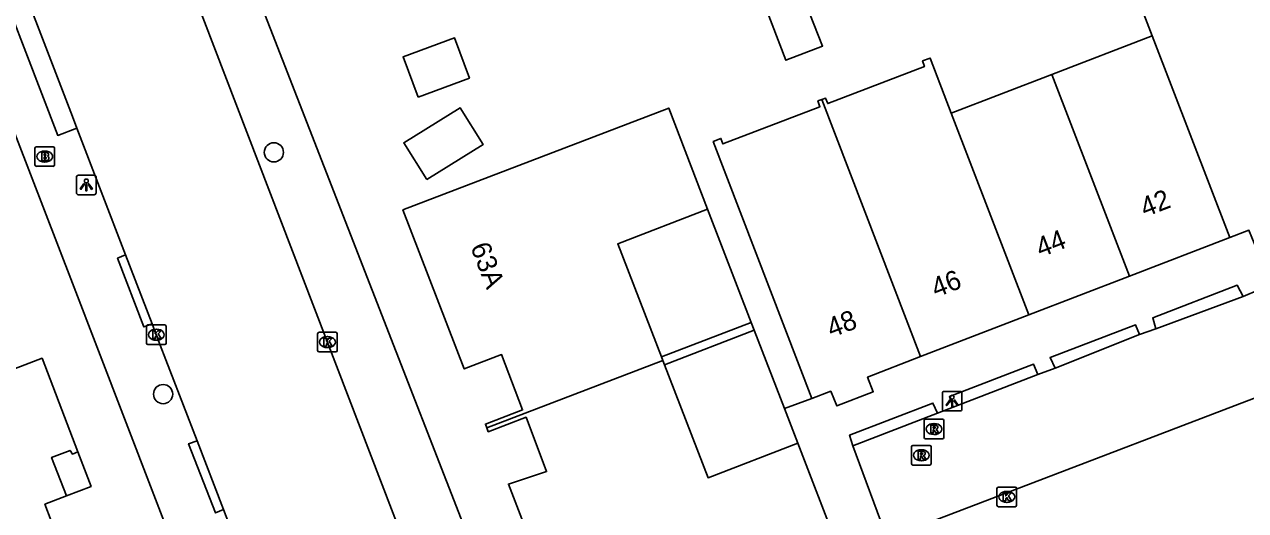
# Model space of a CAD drawing. Extents: x 159265 to 160143, y 383413 to 384319.
# Drawn here: x 159497.6 to 159559.7, y 383675.2 to 383699.9 of the extents above; entities that cross this region are included whole.
import ezdxf

# ---------------------------------------------------------------- set-up
doc = ezdxf.new("R2010")
doc.units = 0
for name, color, linetype in [('IMGEO_Boom', 7, 'Continuous'), ('IMGEO_Brandkraan', 7, 'Continuous'), ('IMGEO_Hek', 7, 'Continuous'), ('IMGEO_Kolk', 7, 'Continuous'), ('IMGEO_Lichtpunt', 7, 'Continuous'), ('IMGEO_Muur', 7, 'Continuous'), ('IMGEO_Pand', 7, 'Continuous'), ('IMGEO_Pand_nummerreeks', 7, 'Continuous'), ('IMGEO_Pand_overbouw', 7, 'Continuous'), ('IMGEO_Parkeervlak_open', 7, 'Continuous'), ('IMGEO_Rijbaan_lokaal_gesloten', 7, 'Continuous'), ('IMGEO_Rioolput', 7, 'Continuous'), ('IMGEO_Voetpad_open', 7, 'Continuous')]:
    doc.layers.add(name, color=color, linetype=linetype)

msp = doc.modelspace()

# ---------------------------------------------------------------- linework, layer by layer
at = {"layer": 'IMGEO_Boom'}
for centre in [(159510.257, 383693.404), (159504.618, 383681.096)]:
    msp.add_circle(centre, 0.489, dxfattribs=at)
at = {"layer": 'IMGEO_Brandkraan'}
for p, q in [((159498.091, 383692.766), (159498.091, 383693.618)), ((159498.166, 383693.692), (159499.018, 383693.692)), ((159498.579, 383693.472), (159498.604, 383693.472)), ((159499.092, 383693.618), (159499.092, 383692.766)), ((159499.018, 383692.692), (159498.166, 383692.692)), ((159498.602, 383692.912), (159498.577, 383692.912))]:
    msp.add_line(p, q, dxfattribs=at)
for points in [[(159498.091, 383692.766), (159498.091, 383693.618)], [(159498.166, 383693.692), (159499.018, 383693.692)], [(159498.439, 383693.392), (159498.439, 383692.992), (159498.652, 383692.992)], [(159498.67, 383693.392), (159498.439, 383693.392)], [(159498.618, 383693.311), (159498.564, 383693.311), (159498.564, 383693.235)], [(159498.564, 383693.235), (159498.617, 383693.235)], [(159499.092, 383693.618), (159499.092, 383692.766)], [(159499.018, 383692.692), (159498.166, 383692.692)], [(159498.626, 383693.159), (159498.564, 383693.159), (159498.564, 383693.078)], [(159498.564, 383693.078), (159498.626, 383693.078)]]:
    msp.add_lwpolyline(points, dxfattribs=at)
for centre, radius, start, end in [((159498.168, 383693.616), 0.0765, 91.55205, 178.44795), ((159498.168, 383693.616), 0.0765, 91.55205, 178.44795), ((159498.619, 383693.273), 0.0379, 267.82845, 90.93552), ((159498.674, 383693.247), 0.145, 59.4692, 91.53667), ((159498.699, 383693.294), 0.0922, 285.51372, 58.15012), ((159498.704, 383693.102), 0.105, 301.31148, 78.98903), ((159499.016, 383693.616), 0.0765, 1.55205, 88.44795), ((159499.016, 383693.616), 0.0765, 1.55205, 88.44795), ((159498.168, 383692.768), 0.0765, 181.55205, 268.44795), ((159498.168, 383692.768), 0.0765, 181.55205, 268.44795), ((159498.627, 383693.118), 0.0404, 269.87594, 90.50774), ((159498.658, 383693.243), 0.251, 268.66757, 293.53466), ((159499.016, 383692.768), 0.0765, 271.55205, 358.44795), ((159499.016, 383692.768), 0.0765, 271.55205, 358.44795)]:
    msp.add_arc(centre, radius, start, end, dxfattribs=at)
for centre, major_axis, ratio, start_param, end_param in [((159498.578, 383693.192), (-0.387, 0.002), 0.722429, 4.712389, 7.853982), ((159498.603, 383693.192), (-0.39, 0.002), 0.717154, 1.570796, 4.712389)]:
    msp.add_ellipse(centre, major_axis=major_axis, ratio=ratio, start_param=start_param, end_param=end_param, dxfattribs=at)
at = {"layer": 'IMGEO_Hek'}
for points in [[(159534.554, 383684.744), (159532.339, 383690.503)], [(159536.257, 383680.357), (159534.704, 383684.356)]]:
    msp.add_lwpolyline(points, dxfattribs=at)
at = {"layer": 'IMGEO_Kolk'}
for p, q in [((159503.773, 383683.692), (159503.773, 383684.544)), ((159503.848, 383684.618), (159504.7, 383684.618)), ((159504.774, 383684.544), (159504.774, 383683.692)), ((159504.261, 383684.398), (159504.286, 383684.398)), ((159512.485, 383683.317), (159512.485, 383684.169)), ((159512.56, 383684.243), (159513.412, 383684.243)), ((159512.973, 383684.023), (159512.998, 383684.023)), ((159513.486, 383684.169), (159513.486, 383683.317)), ((159504.7, 383683.618), (159503.848, 383683.618)), ((159504.284, 383683.838), (159504.259, 383683.838)), ((159513.412, 383683.243), (159512.56, 383683.243)), ((159512.996, 383683.463), (159512.971, 383683.463)), ((159547.07, 383675.437), (159547.07, 383676.289)), ((159547.145, 383676.363), (159547.997, 383676.363)), ((159547.558, 383676.143), (159547.583, 383676.143)), ((159548.071, 383676.289), (159548.071, 383675.437)), ((159547.997, 383675.363), (159547.145, 383675.363)), ((159547.581, 383675.583), (159547.556, 383675.583))]:
    msp.add_line(p, q, dxfattribs=at)
for points in [[(159503.773, 383683.692), (159503.773, 383684.544)], [(159503.848, 383684.618), (159504.7, 383684.618)], [(159504.774, 383684.544), (159504.774, 383683.692)], [(159504.094, 383684.318), (159504.217, 383684.318), (159504.217, 383684.167), (159504.347, 383684.318), (159504.511, 383684.318), (159504.365, 383684.167), (159504.518, 383683.918), (159504.366, 383683.918), (159504.281, 383684.082), (159504.217, 383684.015), (159504.217, 383683.918), (159504.094, 383683.918), (159504.094, 383684.318)], [(159512.485, 383683.317), (159512.485, 383684.169)], [(159512.56, 383684.243), (159513.412, 383684.243)], [(159512.806, 383683.943), (159512.929, 383683.943), (159512.929, 383683.792), (159513.059, 383683.943), (159513.223, 383683.943), (159513.077, 383683.792), (159513.23, 383683.543), (159513.078, 383683.543), (159512.993, 383683.707), (159512.929, 383683.64), (159512.929, 383683.543), (159512.806, 383683.543), (159512.806, 383683.943)], [(159513.486, 383684.169), (159513.486, 383683.317)], [(159504.7, 383683.618), (159503.848, 383683.618)], [(159513.412, 383683.243), (159512.56, 383683.243)], [(159547.07, 383675.437), (159547.07, 383676.289)], [(159547.145, 383676.363), (159547.997, 383676.363)], [(159547.391, 383676.063), (159547.514, 383676.063), (159547.514, 383675.912), (159547.644, 383676.063), (159547.808, 383676.063), (159547.662, 383675.912), (159547.815, 383675.663), (159547.663, 383675.663), (159547.578, 383675.827), (159547.514, 383675.76), (159547.514, 383675.663), (159547.391, 383675.663), (159547.391, 383676.063)], [(159548.071, 383676.289), (159548.071, 383675.437)], [(159547.997, 383675.363), (159547.145, 383675.363)]]:
    msp.add_lwpolyline(points, dxfattribs=at)
for centre, start, end in [((159503.85, 383684.542), 91.55205, 178.44795), ((159503.85, 383684.542), 91.55205, 178.44795), ((159504.698, 383684.542), 1.55205, 88.44795), ((159504.698, 383684.542), 1.55205, 88.44795), ((159512.562, 383684.167), 91.55205, 178.44795), ((159512.562, 383684.167), 91.55205, 178.44795), ((159513.41, 383684.167), 1.55205, 88.44795), ((159513.41, 383684.167), 1.55205, 88.44795), ((159503.85, 383683.694), 181.55205, 268.44795), ((159503.85, 383683.694), 181.55205, 268.44795), ((159504.698, 383683.694), 271.55205, 358.44795), ((159504.698, 383683.694), 271.55205, 358.44795), ((159512.562, 383683.319), 181.55205, 268.44795), ((159512.562, 383683.319), 181.55205, 268.44795), ((159513.41, 383683.319), 271.55205, 358.44795), ((159513.41, 383683.319), 271.55205, 358.44795), ((159547.147, 383676.287), 91.55205, 178.44795), ((159547.147, 383676.287), 91.55205, 178.44795), ((159547.995, 383676.287), 1.55205, 88.44795), ((159547.995, 383676.287), 1.55205, 88.44795), ((159547.147, 383675.439), 181.55205, 268.44795), ((159547.147, 383675.439), 181.55205, 268.44795), ((159547.995, 383675.439), 271.55205, 358.44795), ((159547.995, 383675.439), 271.55205, 358.44795)]:
    msp.add_arc(centre, 0.0765, start, end, dxfattribs=at)
for centre, major_axis, ratio, start_param, end_param in [((159504.26, 383684.118), (-0.387, 0.002), 0.722429, 4.712389, 7.853982), ((159504.285, 383684.118), (-0.39, 0.002), 0.717154, 1.570796, 4.712389), ((159512.972, 383683.743), (-0.387, 0.002), 0.722429, 4.712389, 7.853982), ((159512.997, 383683.743), (-0.39, 0.002), 0.717154, 1.570796, 4.712389), ((159547.557, 383675.863), (-0.387, 0.002), 0.722429, 4.712389, 7.853982), ((159547.582, 383675.863), (-0.39, 0.002), 0.717154, 1.570796, 4.712389)]:
    msp.add_ellipse(centre, major_axis=major_axis, ratio=ratio, start_param=start_param, end_param=end_param, dxfattribs=at)
at = {"layer": 'IMGEO_Lichtpunt'}
for p, q in [((159500.208, 383692.146), (159500.208, 383691.339)), ((159500.208, 383692.146), (159500.208, 383691.339)), ((159501.11, 383692.241), (159500.302, 383692.241)), ((159501.11, 383692.241), (159500.302, 383692.241)), ((159501.204, 383691.339), (159501.204, 383692.146)), ((159501.204, 383691.339), (159501.204, 383692.146)), ((159500.302, 383691.245), (159501.11, 383691.245)), ((159500.302, 383691.245), (159501.11, 383691.245)), ((159544.289, 383681.139), (159544.289, 383680.332)), ((159544.289, 383681.139), (159544.289, 383680.332)), ((159545.191, 383681.234), (159544.383, 383681.234)), ((159545.191, 383681.234), (159544.383, 383681.234)), ((159545.285, 383680.332), (159545.285, 383681.139)), ((159545.285, 383680.332), (159545.285, 383681.139)), ((159544.383, 383680.238), (159545.191, 383680.238)), ((159544.383, 383680.238), (159545.191, 383680.238))]:
    msp.add_line(p, q, dxfattribs=at)
for points in [[(159500.582, 383691.81), (159500.621, 383691.782), (159500.433, 383691.52), (159500.395, 383691.547), (159500.582, 383691.81)], [(159500.684, 383691.762), (159500.731, 383691.762), (159500.731, 383691.44), (159500.684, 383691.44), (159500.684, 383691.762)], [(159500.794, 383691.782), (159500.832, 383691.809), (159501.019, 383691.547), (159500.98, 383691.519), (159500.794, 383691.782)], [(159544.663, 383680.803), (159544.702, 383680.775), (159544.514, 383680.513), (159544.476, 383680.54), (159544.663, 383680.803)], [(159544.765, 383680.755), (159544.812, 383680.755), (159544.812, 383680.433), (159544.765, 383680.433), (159544.765, 383680.755)], [(159544.875, 383680.775), (159544.913, 383680.802), (159545.1, 383680.54), (159545.061, 383680.512), (159544.875, 383680.775)]]:
    msp.add_lwpolyline(points, dxfattribs=at)
for centre in [(159500.707, 383691.944), (159544.788, 383680.937)]:
    msp.add_circle(centre, 0.0994, dxfattribs=at)
for centre, start, end in [((159500.302, 383692.146), 90, 180), ((159500.302, 383692.146), 90, 180), ((159501.11, 383692.146), 0, 90), ((159501.11, 383692.146), 0, 90), ((159500.302, 383691.339), 180, 270), ((159500.302, 383691.339), 180, 270), ((159501.11, 383691.339), 270, 0), ((159501.11, 383691.339), 270, 360), ((159544.383, 383681.139), 90, 180), ((159544.383, 383681.139), 90, 180), ((159545.191, 383681.139), 0, 90), ((159545.191, 383681.139), 0, 90), ((159544.383, 383680.332), 180, 270), ((159544.383, 383680.332), 180, 270), ((159545.191, 383680.332), 270, 0), ((159545.191, 383680.332), 270, 360)]:
    msp.add_arc(centre, 0.0946, start, end, dxfattribs=at)
at = {"layer": 'IMGEO_Muur'}
for points in [[(159509.321, 383701.658), (159512.811, 383692.674)], [(159529.988, 383682.988), (159534.554, 383684.744)], [(159534.554, 383684.744), (159534.704, 383684.356)], [(159534.704, 383684.356), (159530.14, 383682.593)], [(159536.257, 383680.357), (159537.652, 383680.871)], [(159536.923, 383678.599), (159536.257, 383680.357)]]:
    msp.add_lwpolyline(points, dxfattribs=at)
at = {"layer": 'IMGEO_Pand'}
for points in [[(159554.976, 383699.328), (159553.907, 383702.134), (159554.303, 383702.289), (159554.419, 383702.012), (159559.356, 383703.878)], [(159537.092, 383701.619), (159538.192, 383698.811), (159536.314, 383698.097), (159535.233, 383700.936)], [(159517.597, 383696.214), (159516.838, 383698.259), (159519.456, 383699.231), (159520.215, 383697.186), (159517.597, 383696.214)], [(159549.861, 383697.367), (159554.976, 383699.328)], [(159558.922, 383689.06), (159554.976, 383699.328)], [(159538.148, 383696.089), (159538.345, 383696.16), (159538.458, 383695.887), (159543.379, 383697.774), (159543.278, 383698.055), (159543.668, 383698.202), (159544.745, 383695.407)], [(159544.745, 383695.407), (159549.861, 383697.367)], [(159549.861, 383697.367), (159553.809, 383687.093)], [(159518.042, 383692.016), (159516.871, 383693.893), (159519.733, 383695.678), (159520.904, 383693.801), (159518.042, 383692.016)], [(159537.652, 383680.871), (159532.624, 383693.954), (159533.017, 383694.112), (159533.114, 383693.832), (159538.057, 383695.728), (159537.952, 383696.019), (159538.148, 383696.089)], [(159543.177, 383683.003), (159538.148, 383696.089)], [(159521.099, 383679.374), (159521.027, 383679.573), (159522.92, 383680.29), (159521.85, 383683.108), (159519.945, 383682.378), (159516.825, 383690.471), (159530.358, 383695.654), (159532.339, 383690.503), (159527.766, 383688.744), (159529.988, 383682.988), (159530.059, 383682.802)], [(159548.696, 383685.126), (159544.745, 383695.407)], [(159564.264, 383691.107), (159561.771, 383690.159), (159562.06, 383689.402), (159560.198, 383688.69), (159559.898, 383689.436), (159558.922, 383689.06)], [(159553.809, 383687.093), (159558.922, 383689.06)], [(159553.809, 383687.093), (159548.696, 383685.126)], [(159548.696, 383685.126), (159543.177, 383683.003)], [(159499.634, 383672.767), (159499.565, 383672.949), (159498.598, 383675.488), (159499.696, 383675.913), (159498.941, 383677.872), (159499.882, 383678.23), (159500, 383678.042), (159500.277, 383678.153), (159500, 383678.876), (159498.452, 383682.919), (159496.097, 383682.017)], [(159521.099, 383679.374), (159530.059, 383682.802)], [(159530.059, 383682.802), (159530.14, 383682.593), (159532.362, 383676.837), (159536.923, 383678.599)], [(159543.177, 383683.003), (159540.478, 383681.965), (159540.768, 383681.218), (159538.916, 383680.497), (159538.609, 383681.237), (159537.652, 383680.871)], [(159525.37, 383668.259), (159522.201, 383676.514), (159524.138, 383677.149), (159523.095, 383679.913), (159521.171, 383679.176), (159521.099, 383679.374)], [(159536.923, 383678.599), (159538.916, 383673.44)]]:
    msp.add_lwpolyline(points, dxfattribs=at)
at = {"layer": 'IMGEO_Pand_overbouw'}
msp.add_lwpolyline([(159500.277, 383678.153), (159500, 383678.042), (159499.882, 383678.23), (159498.941, 383677.872), (159499.696, 383675.913), (159500.949, 383676.398)], close=True, dxfattribs=at)
at = {"layer": 'IMGEO_Parkeervlak_open'}
for points in [[(159559.607, 383686.07), (159555.153, 383684.41)], [(159554.327, 383684.135), (159550.031, 383682.408)], [(159549.142, 383682.088), (159544.838, 383680.429)], [(159544.037, 383680.119), (159539.729, 383678.468)]]:
    msp.add_lwpolyline(points, dxfattribs=at)
at = {"layer": 'IMGEO_Rijbaan_lokaal_gesloten'}
for points in [[(159500.962, 383715.104), (159518.009, 383670.645)], [(159496.217, 383705.045), (159500, 383695.226), (159500.226, 383694.637)], [(159502.703, 383688.187), (159500.226, 383694.637)], [(159504.052, 383684.679), (159502.703, 383688.187)], [(159506.344, 383678.724), (159504.271, 383684.118), (159504.052, 383684.679)], [(159507.694, 383675.212), (159506.344, 383678.724)], [(159509.846, 383669.564), (159507.694, 383675.212)]]:
    msp.add_lwpolyline(points, dxfattribs=at)
at = {"layer": 'IMGEO_Rioolput'}
for p, q in [((159543.361, 383678.891), (159543.361, 383679.743)), ((159543.436, 383679.817), (159544.288, 383679.817)), ((159543.849, 383679.597), (159543.874, 383679.597)), ((159544.362, 383679.743), (159544.362, 383678.891)), ((159543.872, 383679.037), (159543.847, 383679.037)), ((159542.717, 383677.556), (159542.717, 383678.408)), ((159542.792, 383678.482), (159543.644, 383678.482)), ((159543.205, 383678.262), (159543.23, 383678.262)), ((159544.288, 383678.817), (159543.436, 383678.817)), ((159543.718, 383678.408), (159543.718, 383677.556)), ((159543.228, 383677.702), (159543.203, 383677.702)), ((159543.644, 383677.482), (159542.792, 383677.482))]:
    msp.add_line(p, q, dxfattribs=at)
for points in [[(159543.361, 383678.891), (159543.361, 383679.743)], [(159543.436, 383679.817), (159544.288, 383679.817)], [(159543.95, 383679.515), (159543.698, 383679.517), (159543.698, 383679.117)], [(159544.362, 383679.743), (159544.362, 383678.891)], [(159543.698, 383679.117), (159543.822, 383679.117), (159543.822, 383679.279), (159543.833, 383679.279)], [(159543.876, 383679.436), (159543.822, 383679.436), (159543.822, 383679.355)], [(159543.822, 383679.355), (159543.874, 383679.355)], [(159543.88, 383679.25), (159543.951, 383679.117), (159544.091, 383679.117), (159544.026, 383679.243)], [(159542.717, 383677.556), (159542.717, 383678.408)], [(159542.792, 383678.482), (159543.644, 383678.482)], [(159544.288, 383678.817), (159543.436, 383678.817)], [(159543.718, 383678.408), (159543.718, 383677.556)], [(159543.306, 383678.18), (159543.054, 383678.182), (159543.054, 383677.782)], [(159543.054, 383677.782), (159543.178, 383677.782), (159543.178, 383677.944), (159543.189, 383677.944)], [(159543.232, 383678.101), (159543.178, 383678.101), (159543.178, 383678.02)], [(159543.178, 383678.02), (159543.23, 383678.02)], [(159543.236, 383677.915), (159543.307, 383677.782), (159543.447, 383677.782), (159543.382, 383677.908)], [(159543.644, 383677.482), (159542.792, 383677.482)]]:
    msp.add_lwpolyline(points, dxfattribs=at)
for centre, radius, start, end in [((159543.438, 383679.741), 0.0765, 91.55205, 178.44795), ((159543.438, 383679.741), 0.0765, 91.55205, 178.44795), ((159543.949, 383679.405), 0.109, 350.36119, 89.41601), ((159544.286, 383679.741), 0.0765, 1.55205, 88.44795), ((159544.286, 383679.741), 0.0765, 1.55205, 88.44795), ((159543.438, 383678.893), 0.0765, 181.55205, 268.44795), ((159543.438, 383678.893), 0.0765, 181.55205, 268.44795), ((159543.832, 383679.226), 0.0533, 26.02933, 88.69889), ((159543.858, 383679.544), 0.19, 274.7715, 282.96867), ((159543.882, 383679.34), 0.0964, 77.00612, 93.18647), ((159543.896, 383679.397), 0.0378, 276.66336, 79.67722), ((159543.947, 383679.405), 0.112, 277.58423, 350.98172), ((159543.931, 383679.19), 0.108, 29.51342, 73.79051), ((159544.286, 383678.893), 0.0765, 271.55205, 358.44795), ((159544.286, 383678.893), 0.0765, 271.55205, 358.44795), ((159542.794, 383678.406), 0.0765, 91.55205, 178.44795), ((159542.794, 383678.406), 0.0765, 91.55205, 178.44795), ((159543.642, 383678.406), 0.0765, 1.55205, 88.44795), ((159543.642, 383678.406), 0.0765, 1.55205, 88.44795), ((159543.188, 383677.891), 0.0533, 26.02933, 88.69889), ((159543.214, 383678.209), 0.19, 274.7715, 282.96867), ((159543.238, 383678.005), 0.0964, 77.00612, 93.18647), ((159543.252, 383678.062), 0.0378, 276.66336, 79.67722), ((159543.305, 383678.07), 0.109, 350.36119, 89.41601), ((159543.303, 383678.07), 0.112, 277.58423, 350.98172), ((159543.287, 383677.855), 0.108, 29.51342, 73.79051), ((159542.794, 383677.558), 0.0765, 181.55205, 268.44795), ((159542.794, 383677.558), 0.0765, 181.55205, 268.44795), ((159543.642, 383677.558), 0.0765, 271.55205, 358.44795), ((159543.642, 383677.558), 0.0765, 271.55205, 358.44795)]:
    msp.add_arc(centre, radius, start, end, dxfattribs=at)
for centre, major_axis, ratio, start_param, end_param in [((159543.848, 383679.317), (-0.387, 0.002), 0.722429, 4.712389, 7.853982), ((159543.873, 383679.317), (-0.39, 0.002), 0.717154, 1.570796, 4.712389), ((159543.204, 383677.982), (-0.387, 0.002), 0.722429, 4.712389, 7.853982), ((159543.229, 383677.982), (-0.39, 0.002), 0.717154, 1.570796, 4.712389)]:
    msp.add_ellipse(centre, major_axis=major_axis, ratio=ratio, start_param=start_param, end_param=end_param, dxfattribs=at)
at = {"layer": 'IMGEO_Voetpad_open'}
for points in [[(159500.226, 383694.637), (159499.256, 383694.263), (159495.247, 383704.671), (159496.217, 383705.045)], [(159509.321, 383701.658), (159512.811, 383692.674), (159522.704, 383667.239)], [(159496.449, 383695.986), (159500, 383686.749), (159513.499, 383651.634)], [(159504.052, 383684.679), (159503.644, 383684.513), (159502.299, 383688.013), (159502.703, 383688.187)], [(159555.153, 383684.41), (159554.997, 383684.973), (159559.298, 383686.641), (159559.607, 383686.07)], [(159560.399, 383686.41), (159559.607, 383686.07)], [(159550.031, 383682.408), (159549.769, 383682.96), (159554.115, 383684.626), (159554.327, 383684.135)], [(159555.153, 383684.41), (159554.327, 383684.135)], [(159566.604, 383683.353), (159541.475, 383673.747)], [(159544.838, 383680.429), (159544.703, 383680.814), (159544.648, 383680.97), (159548.921, 383682.624), (159549.142, 383682.088)], [(159550.031, 383682.408), (159549.142, 383682.088)], [(159536.923, 383678.599), (159536.257, 383680.357), (159537.652, 383680.871)], [(159539.729, 383678.468), (159539.562, 383679.013), (159543.812, 383680.64), (159544.037, 383680.119)], [(159544.838, 383680.429), (159544.037, 383680.119)], [(159507.694, 383675.212), (159507.28, 383675.042), (159505.918, 383678.564), (159506.344, 383678.724)], [(159539.729, 383678.468), (159541.475, 383673.747)]]:
    msp.add_lwpolyline(points, dxfattribs=at)

# ---------------------------------------------------------------- texts
at = {"layer": 'IMGEO_Pand_nummerreeks'}
for s, rotation, p in [('42', 21.03757, (159554.602, 383690.09)), ('44', 21.03757, (159549.285, 383688.045)), ('63A', 291.08389, (159520.248, 383688.597)), ('46', 21.03757, (159543.962, 383685.998)), ('48', 21.03757, (159538.643, 383683.952))]:
    msp.add_text(s, height=1, rotation=rotation, dxfattribs=at).set_placement(p)

doc.saveas('drawing.dxf')
